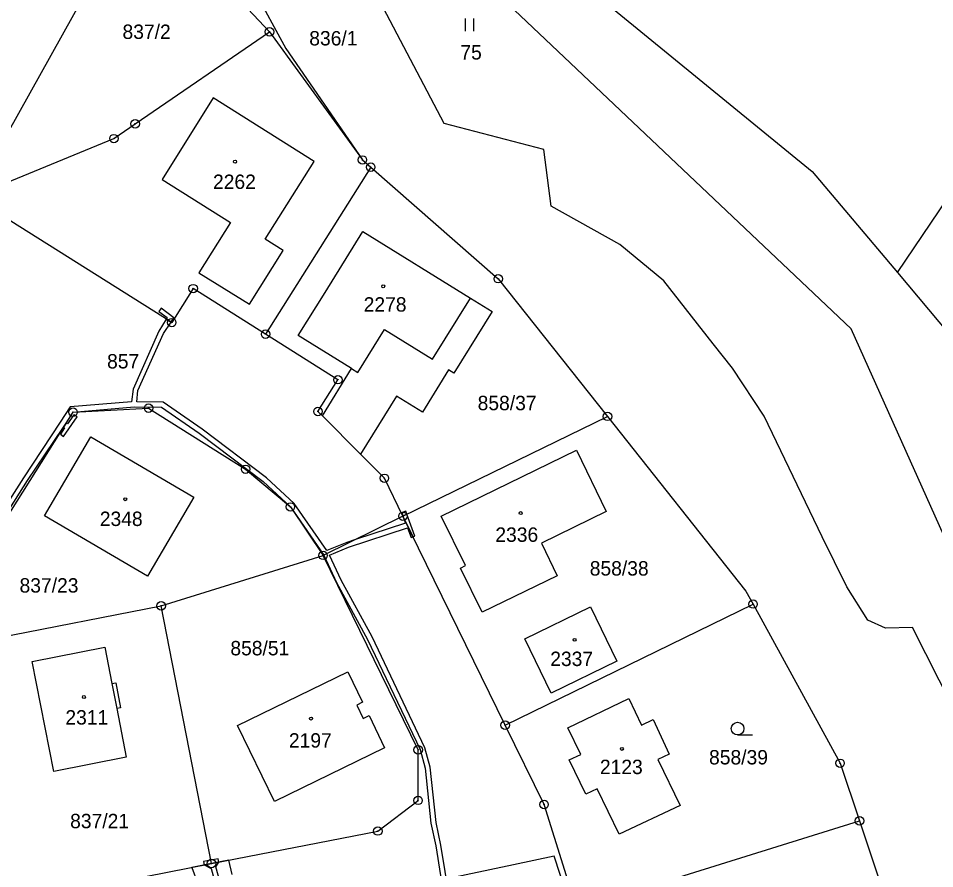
# Model space of a CAD drawing. Extents: x -680203 to -673936, y -1102717 to -1093650.
# Drawn here: x -679123.8 to -679015.7, y -1097407.8 to -1097307.4 of the extents above; entities that cross this region are included whole.
import ezdxf

# ---------------------------------------------------------------- set-up
doc = ezdxf.new("R2010")
doc.units = 0
for name, color, linetype in [('SOxx02xx_Koleje_param další_Popis10', 7, 'Continuous'), ('SOxxxxxx_Koleje_hlavní_body_Popis10', 7, 'Continuous'), ('SOxxxxxx_Koleje_LN_parametry_Popis10', 7, 'Continuous'), ('SOxxxxxx_Koleje_param další_Popis10', 7, 'Continuous'), ('SOxxxxxx_Osa_bod_P', 7, 'Continuous'), ('SOxxxxxx_Staničení_Popis10', 7, 'Continuous'), ('x_prac', 7, 'Continuous')]:
    doc.layers.add(name, color=color, linetype=linetype)

msp = doc.modelspace()

# ---------------------------------------------------------------- linework, layer by layer
at = {"layer": 'SOxx02xx_Koleje_param další_Popis10'}
for centre, radius in [((-679094.2, -1097309.04), 0.5), ((-679094.2, -1097309.04), 0.0303), ((-679110.05, -1097319.9), 0.5), ((-679110.05, -1097319.9), 0.0303), ((-679112.55, -1097321.65), 0.5), ((-679112.55, -1097321.65), 0.0303), ((-679083.23, -1097324.16), 0.5), ((-679083.23, -1097324.16), 0.0303), ((-679082.25, -1097325.02), 0.5), ((-679082.25, -1097325.02), 0.0303), ((-679067.19, -1097338.19), 0.5), ((-679067.19, -1097338.19), 0.0303), ((-679103.2, -1097339.35), 0.5), ((-679103.2, -1097339.35), 0.0303), ((-679105.73, -1097343.37), 0.5), ((-679105.73, -1097343.37), 0.0303), ((-679094.65, -1097344.73), 0.5), ((-679094.65, -1097344.73), 0.0303), ((-679086.11, -1097350.11), 0.5), ((-679086.11, -1097350.11), 0.0303), ((-679117.38, -1097353.94), 0.5), ((-679108.46, -1097353.47), 0.5), ((-679108.46, -1097353.47), 0.0303), ((-679088.47, -1097353.86), 0.5), ((-679117.38, -1097353.94), 0.0303), ((-679088.47, -1097353.86), 0.0303), ((-679054.31, -1097354.44), 0.5), ((-679054.31, -1097354.44), 0.0303), ((-679097.01, -1097360.68), 0.5), ((-679097.01, -1097360.68), 0.0303), ((-679080.63, -1097361.75), 0.5), ((-679080.63, -1097361.75), 0.0303), ((-679091.73, -1097365.13), 0.5), ((-679091.73, -1097365.13), 0.0303), ((-679078.44, -1097366.23), 0.5), ((-679078.44, -1097366.23), 0.0303), ((-679087.87, -1097370.85), 0.5), ((-679087.87, -1097370.85), 0.0303), ((-679106.98, -1097376.8), 0.5), ((-679037.13, -1097376.59), 0.5), ((-679106.98, -1097376.8), 0.0303), ((-679037.13, -1097376.59), 0.0303), ((-679066.38, -1097390.89), 0.5), ((-679066.38, -1097390.89), 0.0303), ((-679076.64, -1097393.8), 0.5), ((-679076.64, -1097393.8), 0.0303), ((-679026.86, -1097395.39), 0.5), ((-679026.86, -1097395.39), 0.0303), ((-679076.66, -1097399.77), 0.5), ((-679076.66, -1097399.77), 0.0303), ((-679061.79, -1097400.26), 0.5), ((-679061.79, -1097400.26), 0.0303), ((-679024.57, -1097402.19), 0.5), ((-679024.57, -1097402.19), 0.0303), ((-679081.41, -1097403.39), 0.5), ((-679081.41, -1097403.39), 0.0303), ((-679101.03, -1097407.23), 0.5), ((-679101.03, -1097407.23), 0.0303)]:
    msp.add_circle(centre, radius, dxfattribs=at)
at = {"layer": 'SOxxxxxx_Koleje_hlavní_body_Popis10'}
for p, q in [((-679071.08, -1097308.98), (-679071.08, -1097307.48)), ((-679070.08, -1097308.98), (-679070.08, -1097307.48)), ((-679038.95, -1097392.04), (-679037.2, -1097392.04))]:
    msp.add_line(p, q, dxfattribs=at)
msp.add_circle((-679038.95, -1097391.29), 0.75, dxfattribs=at)
at = {"layer": 'SOxxxxxx_Koleje_LN_parametry_Popis10'}
for points in [[(-679106.37, -1097342.97), (-679105.81, -1097343.32), (-679105.47, -1097342.8), (-679106.97, -1097341.67), (-679107.24, -1097342.04), (-679106.25, -1097342.77)], [(-679117.29, -1097354.24), (-679118.05, -1097355.3), (-679118.18, -1097355.22), (-679118.5, -1097355.72), (-679118.38, -1097355.8), (-679118.87, -1097356.55), (-679118.51, -1097356.8), (-679116.9, -1097354.5)], [(-679078.44, -1097366.23), (-679077.98, -1097366), (-679078.11, -1097365.64), (-679078.54, -1097365.78)], [(-679078.44, -1097366.23), (-679077.25, -1097368.66), (-679077.04, -1097368.58), (-679077.98, -1097366)], [(-679100.17, -1097407.06), (-679100.25, -1097406.66), (-679101.11, -1097406.83), (-679101.97, -1097407), (-679101.89, -1097407.4), (-679101.09, -1097407.82), (-679100, -1097411.73), (-679098.69, -1097416.65), (-679098.11, -1097416.47), (-679099.42, -1097411.57), (-679100.53, -1097407.62)]]:
    msp.add_lwpolyline(points, close=True, dxfattribs=at)
for points in [[(-679072.97, -1097411.29), (-679073.98, -1097405.05), (-679074.54, -1097402.37), (-679075.23, -1097395.84), (-679075.85, -1097393.58), (-679082.09, -1097380.48), (-679085.73, -1097373.78), (-679087.13, -1097370.81), (-679084.88, -1097369.88), (-679077.91, -1097367.59), (-679077.46, -1097368.73), (-679077.25, -1097368.66), (-679078.44, -1097366.23), (-679078.13, -1097367.03), (-679084.05, -1097368.98), (-679085.08, -1097369.32), (-679087.42, -1097370.28), (-679091.27, -1097364.71), (-679094.56, -1097361.68), (-679102.12, -1097355.94), (-679106.74, -1097352.76), (-679109.86, -1097352.71), (-679109.72, -1097351.37), (-679106.7, -1097344.66), (-679105.81, -1097343.32), (-679106.37, -1097342.97), (-679107.24, -1097344.38), (-679110.3, -1097351.21), (-679110.46, -1097352.73), (-679117.71, -1097353.33), (-679118.89, -1097355.11), (-679123.24, -1097361.69), (-679128.4, -1097369.78)], [(-679127.9, -1097370.12), (-679122.74, -1097362.01), (-679118.5, -1097355.72), (-679118.18, -1097355.22), (-679117.38, -1097353.94), (-679110.18, -1097353.31), (-679106.94, -1097353.36), (-679102.48, -1097356.42), (-679094.94, -1097362.14), (-679091.73, -1097365.11), (-679087.79, -1097370.81), (-679086.27, -1097374.06), (-679082.63, -1097380.76), (-679076.41, -1097393.78), (-679075.83, -1097395.96), (-679075.14, -1097402.47), (-679074.58, -1097405.15), (-679073.57, -1097411.39)], [(-679058.51, -1097412.72), (-679060.6, -1097406.36), (-679065.39, -1097407.37), (-679079.37, -1097410.34)], [(-679098.58, -1097408.52), (-679098.98, -1097406.83), (-679101.03, -1097407.23), (-679103.34, -1097407.68), (-679102.69, -1097409.52)]]:
    msp.add_lwpolyline(points, dxfattribs=at)
at = {"layer": 'SOxxxxxx_Koleje_param další_Popis10'}
for centre in [(-679098.26, -1097324.37), (-679080.77, -1097339.08), (-679111.22, -1097364.22), (-679064.55, -1097365.86), (-679058.19, -1097380.82), (-679116.09, -1097387.57), (-679089.29, -1097390.11), (-679052.61, -1097393.69)]:
    msp.add_circle(centre, 0.175, dxfattribs=at)
at = {"layer": 'SOxxxxxx_Staničení_Popis10'}
for p, q in [((-679100.84, -1097316.85), (-679106.85, -1097326.48)), ((-679088.93, -1097324.34), (-679100.84, -1097316.85)), ((-679094.69, -1097333.52), (-679088.93, -1097324.34)), ((-679106.85, -1097326.48), (-679098.81, -1097331.53)), ((-679098.81, -1097331.53), (-679102.52, -1097337.48)), ((-679092.59, -1097334.85), (-679094.69, -1097333.52)), ((-679096.55, -1097341.19), (-679092.59, -1097334.85)), ((-679102.52, -1097337.48), (-679096.55, -1097341.19)), ((-679074.95, -1097347.67), (-679070.49, -1097340.48)), ((-679083.77, -1097349.24), (-679080.63, -1097344.18)), ((-679080.63, -1097344.18), (-679074.95, -1097347.67)), ((-679084.53, -1097348.77), (-679083.77, -1097349.24)), ((-679112.78, -1097385.99), (-679112.21, -1097388.93))]:
    msp.add_line(p, q, dxfattribs=at)
at = {"layer": 'x_prac'}
for p, q in [((-679020.09, -1097337.46), (-678974.54, -1097269.76)), ((-679109.38, -1097292.81), (-679129.32, -1097328.51)), ((-679094.2, -1097309.04), (-679109.38, -1097292.81)), ((-679094.2, -1097309.04), (-679083.23, -1097324.16)), ((-679083.23, -1097324.16), (-679082.25, -1097325.02)), ((-679082.25, -1097325.02), (-679094.65, -1097344.73)), ((-679083.47, -1097358.89), (-679087.94, -1097354.39)), ((-679078.44, -1097366.23), (-679054.31, -1097354.44)), ((-679028.96, -1097368.64), (-679035.82, -1097354.4)), ((-679028.96, -1097368.64), (-679035.82, -1097354.4)), ((-679078.44, -1097366.23), (-679087.87, -1097370.85)), ((-679066.38, -1097390.89), (-679078.44, -1097366.23)), ((-679106.98, -1097376.8), (-679087.87, -1097370.85)), ((-679129.39, -1097381.19), (-679106.98, -1097376.8)), ((-679101.03, -1097407.23), (-679106.98, -1097376.8)), ((-679066.38, -1097390.89), (-679037.13, -1097376.59)), ((-679057.94, -1097412.57), (-679024.57, -1097402.19)), ((-679124.58, -1097411.83), (-679101.03, -1097407.23))]:
    msp.add_line(p, q, dxfattribs=at)
for points in [[(-679212.29, -1097153.15), (-679211.03, -1097159.74), (-679204.99, -1097168.41), (-679191.91, -1097178.57), (-679167.28, -1097190.35), (-679157.15, -1097199.91), (-679147.26, -1097209.6), (-679133.33, -1097226.02), (-679092.04, -1097259.04), (-679074.34, -1097281.87), (-679056.39, -1097304.04), (-679030.16, -1097325.53), (-679020.09, -1097337.46)], [(-679002.24, -1097402.87), (-679005.72, -1097388.34), (-679025.54, -1097344.12), (-679093.29, -1097279.92), (-679156.54, -1097222.38)], [(-679106.86, -1097286.92), (-679103.72, -1097289.97), (-679092.25, -1097310.99), (-679083.23, -1097324.16)], [(-679061.83, -1097322.94), (-679073.57, -1097319.86), (-679089.08, -1097290.35)], [(-679061.83, -1097322.94), (-679073.57, -1097319.86), (-679089.08, -1097290.35)], [(-679129.32, -1097328.51), (-679112.55, -1097321.65), (-679110.05, -1097319.9), (-679094.2, -1097309.04)], [(-679035.82, -1097354.4), (-679039.55, -1097348.75), (-679041.84, -1097345.89), (-679047.66, -1097338.45), (-679052.83, -1097334.14), (-679060.96, -1097329.64), (-679061.83, -1097322.94)], [(-679035.82, -1097354.4), (-679039.55, -1097348.75), (-679041.84, -1097345.89), (-679047.66, -1097338.45), (-679052.83, -1097334.14), (-679060.96, -1097329.64), (-679061.83, -1097322.94)], [(-679082.25, -1097325.02), (-679067.19, -1097338.19), (-679054.31, -1097354.44)], [(-679094.65, -1097344.73), (-679103.2, -1097339.35), (-679105.73, -1097343.37), (-679129.32, -1097328.51)], [(-679087.94, -1097354.39), (-679084.53, -1097348.77), (-679090.79, -1097344.88), (-679087.64, -1097339.8), (-679083.18, -1097332.61), (-679070.49, -1097340.48), (-679067.91, -1097342.05), (-679072.43, -1097349.34), (-679073.05, -1097348.95), (-679076.14, -1097353.96), (-679079.22, -1097352.06), (-679083.47, -1097358.89)], [(-679020.09, -1097337.46), (-679013.97, -1097344.72), (-678994.52, -1097379.59), (-678991.48, -1097393.46)], [(-679087.94, -1097354.39), (-679088.47, -1097353.86), (-679086.11, -1097350.11), (-679094.65, -1097344.73)], [(-679130.62, -1097374.97), (-679117.38, -1097353.94), (-679108.46, -1097353.47), (-679097.01, -1097360.68), (-679091.73, -1097365.13), (-679087.87, -1097370.85)], [(-679054.31, -1097354.44), (-679037.97, -1097375.06), (-679037.13, -1097376.59)], [(-679108.59, -1097373.32), (-679120.76, -1097366.17), (-679115.27, -1097356.84), (-679103.14, -1097363.99), (-679108.59, -1097373.32)], [(-679078.44, -1097366.23), (-679080.63, -1097361.75), (-679083.47, -1097358.89)], [(-679073.92, -1097366.2), (-679057.96, -1097358.44), (-679054.45, -1097365.67), (-679062.11, -1097369.39), (-679060.23, -1097373.25), (-679069.1, -1097377.57), (-679071.65, -1097372.35), (-679071.07, -1097372.06), (-679073.92, -1097366.2)], [(-679009.63, -1097407.35), (-679011.63, -1097402.11), (-679012.01, -1097391.79), (-679018.33, -1097379.35), (-679021.49, -1097379.44), (-679023.59, -1097378.48), (-679026.08, -1097374.56), (-679028.96, -1097368.64)], [(-679009.63, -1097407.35), (-679011.63, -1097402.11), (-679012.01, -1097391.79), (-679018.33, -1097379.35), (-679021.49, -1097379.44), (-679023.59, -1097378.48), (-679026.08, -1097374.56), (-679028.96, -1097368.64)], [(-679101.03, -1097407.23), (-679081.41, -1097403.39), (-679076.66, -1097399.77), (-679076.64, -1097393.8), (-679087.87, -1097370.85)], [(-679053.22, -1097383.35), (-679060.97, -1097387.11), (-679064.08, -1097380.71), (-679056.33, -1097376.94), (-679053.22, -1097383.35)], [(-679037.13, -1097376.59), (-679026.86, -1097395.39), (-679024.57, -1097402.19)], [(-679112.21, -1097388.93), (-679111.1, -1097394.67), (-679119.66, -1097396.35), (-679122.19, -1097383.36), (-679113.62, -1097381.68), (-679112.78, -1097385.99), (-679112.34, -1097385.91), (-679111.77, -1097388.83), (-679112.21, -1097388.93)], [(-679083.21, -1097388.19), (-679083.88, -1097388.52), (-679083.13, -1097390.09), (-679082.45, -1097389.76), (-679080.61, -1097393.55), (-679093.62, -1097399.89), (-679097.97, -1097390.95), (-679084.95, -1097384.61), (-679083.21, -1097388.19)], [(-679058.99, -1097391.21), (-679051.79, -1097387.74), (-679050.29, -1097390.89), (-679048.93, -1097390.24), (-679047.01, -1097394.31), (-679048.36, -1097394.94), (-679045.74, -1097400.36), (-679052.93, -1097403.77), (-679055.51, -1097398.4), (-679056.86, -1097399.05), (-679058.82, -1097394.99), (-679057.47, -1097394.34), (-679058.99, -1097391.21)], [(-679057.94, -1097412.57), (-679061.79, -1097400.26), (-679066.38, -1097390.89)], [(-679024.57, -1097402.19), (-679020.3, -1097414.92), (-679021.7, -1097424.14)]]:
    msp.add_lwpolyline(points, dxfattribs=at)

# ---------------------------------------------------------------- texts
at = {"layer": 'SOxxxxxx_Osa_bod_P'}
for s, p in [('837/2', (-679111.54, -1097309.88)), ('836/1', (-679089.5, -1097310.65)), ('75', (-679071.67, -1097312.31)), ('2262', (-679100.86, -1097327.59)), ('2278', (-679083.08, -1097342.07)), ('857', (-679113.36, -1097348.78)), ('858/37', (-679069.63, -1097353.71)), ('2348', (-679114.22, -1097367.38)), ('2336', (-679067.54, -1097369.25)), ('858/38', (-679056.4, -1097373.23)), ('837/23', (-679123.69, -1097375.24)), ('858/51', (-679098.81, -1097382.65)), ('2337', (-679061.06, -1097383.91)), ('2311', (-679118.28, -1097390.82)), ('2197', (-679091.9, -1097393.54)), ('858/39', (-679042.32, -1097395.53)), ('2123', (-679055.2, -1097396.67)), ('837/21', (-679117.72, -1097403.06))]:
    msp.add_text(s, height=1.7, dxfattribs=at).set_placement(p)

doc.saveas('drawing.dxf')
